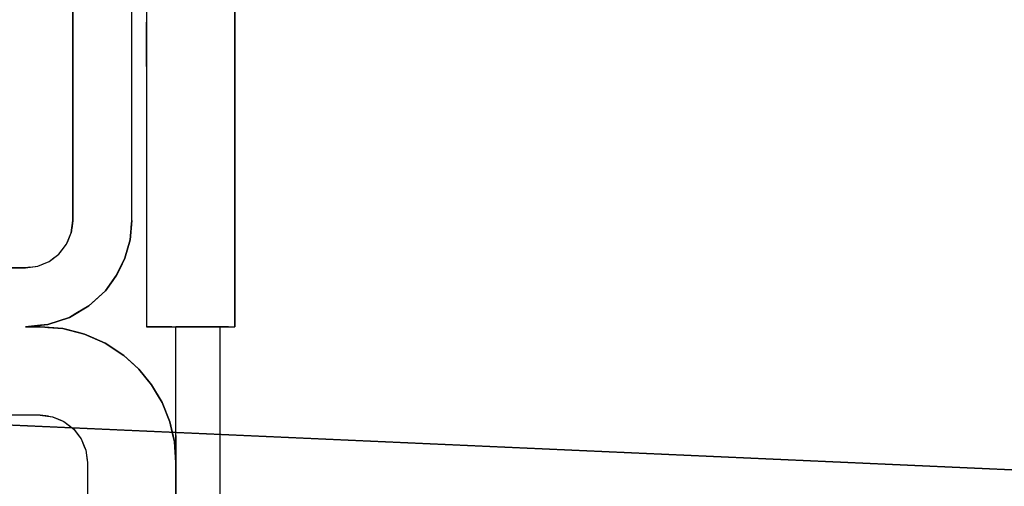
# Model space of a CAD drawing. Extents: x -805 to 3526, y -961 to 1039.
# Tile 339 of 475: x 1259.9327 to 1259.9661, y 36.5614 to 36.5772. Entities that reach past the tile are written whole.
import ezdxf
from ezdxf import colors
from ezdxf.entities.mleader import LeaderData, LeaderLine
from ezdxf.math import Vec2, Vec3

# ---------------------------------------------------------------- set-up
doc = ezdxf.new("R2010")
doc.units = 0
doc.linetypes.add('AUSGEZOGEN', pattern=[2, 1, 1])
doc.layers.get('0').update_dxf_attribs({"color": 251})
doc.layers.add('TTK-B-Bestand', color=252, linetype='Continuous', lineweight=35)
doc.layers.add('TTK-P-Treppe unten', color=12, linetype='Continuous', lineweight=25)
for name, color, linetype in [('TTK-P-Abbruch', 40, 'Continuous'), ('TTK-P-Aufzug', 251, 'Continuous'), ('TTK-P-Bahnsteig', 12, 'Continuous'), ('TTK-P-TEXT', 12, 'AUSGEZOGEN'), ('TTK-P-Verm', 251, 'Continuous')]:
    doc.layers.add(name, color=color, linetype=linetype)
doc.styles.add('AKG DIN 6776', font='AKG_DIN67.TTF')
doc.dimstyles.new('TTK', dxfattribs={"dimtxt": 2.5, "dimasz": 2.5, "dimexe": 3.5, "dimexo": 0.1, "dimgap": 1, "dimtad": 1, "dimzin": 0, "dimtxsty": 'AKG DIN 6776', "dimblk": 'OBLIQUE', "dimcen": -0.09, "dimdle": 3, "dimclrd": 256, "dimclre": 256, "dimclrt": 256, "dimadec": 3, "dimazin": 0, "dimtfac": 1, "dimtofl": 0, "dimtmove": 0, "dimatfit": 3, "dimldrblk": 'OBLIQUE', "dimfxl": 7, "dimfxlon": 1, "dimtolj": 1, "dimtzin": 0, "dimlwd": -1, "dimlwe": -1, "dimarcsym": 0})
doc.dimstyles.new('TTK$6', dxfattribs={"dimtxt": 2.5, "dimasz": 2.5, "dimexe": 3.5, "dimexo": 0.1, "dimgap": 1, "dimtad": 1, "dimzin": 0, "dimtxsty": 'AKG DIN 6776', "dimblk": 'OBLIQUE', "dimcen": -0.09, "dimdle": 3, "dimse1": 1, "dimse2": 1, "dimclrd": 256, "dimclre": 256, "dimclrt": 256, "dimadec": 3, "dimazin": 0, "dimtfac": 1, "dimtofl": 0, "dimtmove": 0, "dimatfit": 3, "dimldrblk": 'OBLIQUE', "dimfxl": 7, "dimfxlon": 1, "dimtolj": 1, "dimtzin": 0, "dimlwd": -1, "dimlwe": -1, "dimarcsym": 0})

# ---------------------------------------------------------------- blocks, each defined once
blk = doc.blocks.new('_None')
blk = doc.blocks.new('*D549')
at = {"layer": 'DEFPOINTS', "color": 0}
for p in [(1594.653013, 36.73973), (1594.306234, 36.575236), (8.223304, 0)]:
    blk.add_point(p, dxfattribs=at)
at = {"layer": 'TTK-B-Bestand', "insert": (1594.109263, 36.98348), "char_height": 0.25, "attachment_point": 5, "style": 'AKG DIN 6776'}
blk.add_mtext('\\A1;36,588', dxfattribs=at)
blk = doc.blocks.new('_OBLIQUE')
at = {"color": 0, "linetype": 'ByBlock'}
blk.add_line((-0.5, -0.5), (0.5, 0.5), dxfattribs=at)
blk = doc.blocks.new('*D548')
at = {"layer": 'DEFPOINTS', "color": 0}
for p in [(1585.536598, 36.770612), (1585.045877, 36.613991), (-0.868111, 0.030883)]:
    blk.add_point(p, dxfattribs=at)
at = {"layer": 'TTK-B-Bestand', "insert": (1585.017848, 37.014362), "char_height": 0.25, "attachment_point": 5, "style": 'AKG DIN 6776'}
blk.add_mtext('\\A1;36,621', dxfattribs=at)
blk = doc.blocks.new('*D645')
at = {"layer": 'DEFPOINTS', "color": 0}
for p in [(1259.798085, 39.345554), (1259.498085, 36.033104), (1259.798085, 36.033104)]:
    blk.add_point(p, dxfattribs=at)
at = {"layer": 'TTK-P-Verm'}
for p, q in [((1259.498085, 38.645554), (1259.498085, 39.695554)), ((1259.798085, 38.645554), (1259.798085, 39.695554)), ((1259.198085, 39.345554), (1260.098085, 39.345554))]:
    blk.add_line(p, q, dxfattribs=at)
at = {"layer": 'TTK-P-Verm', "xscale": 0.25, "yscale": 0.25, "zscale": 0.25, "rotation": 180}
blk.add_blockref('_OBLIQUE', (1259.498085, 39.345554), dxfattribs=at)
at = {"layer": 'TTK-P-Verm', "xscale": 0.25, "yscale": 0.25, "zscale": 0.25}
blk.add_blockref('_OBLIQUE', (1259.798085, 39.345554), dxfattribs=at)
at = {"layer": 'TTK-P-Verm', "insert": (1259.648085, 39.58688), "char_height": 0.25, "attachment_point": 5, "style": 'AKG DIN 6776', "bg_fill": 3, "box_fill_scale": 1.1, "bg_fill_color": 256, "bg_fill_true_color": 13158600, "bg_fill_transparency": 0}
blk.add_mtext('\\A1;30', dxfattribs=at)
blk = doc.blocks.new('*D644')
at = {"layer": 'DEFPOINTS', "color": 0}
for p in [(1262.498085, 39.345554), (1259.798085, 39.284277), (1262.498085, 35.726621)]:
    blk.add_point(p, dxfattribs=at)
at = {"layer": 'TTK-P-Treppe unten'}
for p, q in [((1259.798085, 39.294277), (1259.798085, 39.695554)), ((1262.498085, 38.645554), (1262.498085, 39.695554)), ((1259.498085, 39.345554), (1262.798085, 39.345554))]:
    blk.add_line(p, q, dxfattribs=at)
at = {"layer": 'TTK-P-Treppe unten', "xscale": 0.25, "yscale": 0.25, "zscale": 0.25, "rotation": 180}
blk.add_blockref('_OBLIQUE', (1259.798085, 39.345554), dxfattribs=at)
at = {"layer": 'TTK-P-Treppe unten', "xscale": 0.25, "yscale": 0.25, "zscale": 0.25}
blk.add_blockref('_OBLIQUE', (1262.498085, 39.345554), dxfattribs=at)
at = {"layer": 'TTK-P-Treppe unten', "insert": (1261.148085, 39.589434), "char_height": 0.25, "attachment_point": 5, "style": 'AKG DIN 6776', "bg_fill": 3, "box_fill_scale": 1.1, "bg_fill_color": 256, "bg_fill_true_color": 13158600, "bg_fill_transparency": 0}
blk.add_mtext('\\A1;2,70', dxfattribs=at)
blk = doc.blocks.new('*D536')
at = {"layer": 'DEFPOINTS', "color": 0}
for p in [(1593.426387, 36.652234), (1593.909511, 36.652234), (733.065924, 0.107127)]:
    blk.add_point(p, dxfattribs=at)
at = {"layer": 'TTK-P-TEXT', "insert": (1594.453782, 36.895984), "char_height": 0.25, "attachment_point": 5, "style": 'AKG DIN 6776'}
blk.add_mtext('\\A1;36,589', dxfattribs=at)
blk = doc.blocks.new('STS26_1000_2100 - STS26_1000_2100-V1-41')
for p, q in [((1155.623, 4955.4), (1155.623, 4932)), ((1155.623, 4955.4), (1155.623, 4932)), ((1156.123, 4935.6), (1156.123, 4953.5)), ((1156.123, 4935.6), (1156.123, 4953.5)), ((1158.123, 4945.306), (1158.123, 4935.6)), ((1158.123, 4935.6), (1158.123, 4945.306)), ((1155.623, 4944.439), (1155.623, 4942.331)), ((1152.623, 4932), (1152.623, 4943.776)), ((1152.623, 4943.776), (1152.623, 4932)), ((1156.123, 4941.987), (1156.123, 4943.07)), ((1158.123, 4943.07), (1158.123, 4941.987)), ((1152.623, 4940.9), (1152.623, 4942.717)), ((1155.623, 4940.833), (1155.623, 4942.331)), ((1156.123, 4935.6), (1156.123, 4941.987)), ((1158.123, 4941.987), (1158.123, 4935.6)), ((1152.623, 4939.61), (1152.623, 4940.9)), ((1155.623, 4940.833), (1155.623, 4932)), ((1152.623, 4932), (1152.623, 4939.61)), ((1156.123, 4935.6), (1156.181, 4934.955)), ((1156.142, 4935.381), (1156.123, 4935.6)), ((1156.181, 4934.955), (1156.123, 4935.6)), ((1158.123, 4935.6), (1158.159, 4935.327)), ((1158.123, 4935.6), (1158.177, 4935.186)), ((1158.177, 4935.186), (1158.123, 4935.6)), ((1156.142, 4935.381), (1156.181, 4934.955)), ((1158.177, 4935.186), (1158.159, 4935.327)), ((1158.337, 4934.8), (1158.177, 4935.186)), ((1158.283, 4934.931), (1158.177, 4935.186)), ((1158.337, 4934.8), (1158.177, 4935.186)), ((1156.181, 4934.955), (1156.354, 4934.331)), ((1156.181, 4934.955), (1156.295, 4934.543)), ((1156.354, 4934.331), (1156.181, 4934.955)), ((1158.337, 4934.8), (1158.283, 4934.931)), ((1156.295, 4934.543), (1156.354, 4934.331)), ((1158.591, 4934.469), (1158.337, 4934.8)), ((1158.505, 4934.581), (1158.337, 4934.8)), ((1158.591, 4934.469), (1158.337, 4934.8)), ((1158.591, 4934.469), (1158.505, 4934.581)), ((1156.354, 4934.331), (1156.636, 4933.748)), ((1156.354, 4934.331), (1156.54, 4933.946)), ((1156.636, 4933.748), (1156.354, 4934.331)), ((1158.923, 4934.214), (1158.591, 4934.469)), ((1158.81, 4934.301), (1158.591, 4934.469)), ((1158.923, 4934.214), (1158.591, 4934.469)), ((1158.923, 4934.214), (1158.81, 4934.301)), ((1159.309, 4934.055), (1158.923, 4934.214)), ((1159.177, 4934.109), (1158.923, 4934.214)), ((1159.309, 4934.055), (1158.923, 4934.214)), ((1156.54, 4933.946), (1156.636, 4933.748)), ((1159.309, 4934.055), (1159.177, 4934.109)), ((1159.723, 4934), (1159.309, 4934.055)), ((1159.582, 4934.019), (1159.309, 4934.055)), ((1159.723, 4934), (1159.309, 4934.055)), ((1159.582, 4934.019), (1159.723, 4934)), ((1159.723, 4934), (1196.123, 4934)), ((1159.723, 4934), (1186.155, 4934)), ((1196.123, 4934), (1159.723, 4934)), ((1156.636, 4933.748), (1157.017, 4933.225)), ((1156.636, 4933.748), (1156.765, 4933.57)), ((1157.017, 4933.225), (1156.636, 4933.748)), ((1156.765, 4933.57), (1157.017, 4933.225)), ((1157.017, 4933.225), (1157.579, 4932.707)), ((1157.017, 4933.225), (1157.388, 4932.883)), ((1157.579, 4932.707), (1157.017, 4933.225)), ((1157.388, 4932.883), (1157.579, 4932.707)), ((1157.579, 4932.707), (1158.238, 4932.32)), ((1157.579, 4932.707), (1158.014, 4932.452)), ((1158.238, 4932.32), (1157.579, 4932.707)), ((1158.014, 4932.452), (1158.238, 4932.32)), ((1158.238, 4932.32), (1158.963, 4932.081)), ((1158.238, 4932.32), (1158.717, 4932.162)), ((1158.963, 4932.081), (1158.238, 4932.32)), ((1158.717, 4932.162), (1158.963, 4932.081)), ((1153.123, 4932), (1152.623, 4932)), ((1152.844, 4932), (1152.623, 4932)), ((1153.123, 4932), (1152.623, 4932)), ((1152.844, 4932), (1153.123, 4932)), ((1153.123, 4924.601), (1153.123, 4932)), ((1153.123, 4932), (1154.623, 4932)), ((1153.123, 4924.601), (1153.123, 4932)), ((1153.123, 4929.17), (1153.123, 4932)), ((1154.623, 4932), (1153.123, 4932)), ((1154.623, 4927.4), (1154.623, 4932)), ((1154.623, 4928.313), (1154.623, 4932)), ((1154.623, 4927.4), (1154.623, 4932)), ((1154.76, 4932), (1154.623, 4932)), ((1155.623, 4932), (1154.623, 4932)), ((1155.623, 4932), (1154.623, 4932)), ((1154.76, 4932), (1155.623, 4932)), ((1157.723, 4931.749), (1158.462, 4931.937)), ((1158.462, 4931.937), (1157.723, 4931.749)), ((1157.723, 4931.749), (1157.974, 4931.813)), ((1157.974, 4931.813), (1158.462, 4931.937)), ((1158.462, 4931.937), (1159.223, 4932)), ((1159.223, 4932), (1158.462, 4931.937)), ((1158.964, 4931.979), (1158.462, 4931.937)), ((1158.963, 4932.081), (1159.723, 4932)), ((1158.963, 4932.081), (1159.221, 4932.053)), ((1159.723, 4932), (1158.963, 4932.081)), ((1158.964, 4931.979), (1159.223, 4932)), ((1159.221, 4932.053), (1159.723, 4932)), ((1159.223, 4932), (1159.723, 4932)), ((1159.223, 4932), (1159.553, 4932)), ((1159.723, 4932), (1159.223, 4932)), ((1159.553, 4932), (1159.723, 4932)), ((1157.025, 4931.441), (1157.723, 4931.749)), ((1157.723, 4931.749), (1157.025, 4931.441)), ((1157.025, 4931.441), (1157.486, 4931.644)), ((1157.486, 4931.644), (1157.723, 4931.749)), ((1156.388, 4931.023), (1157.025, 4931.441)), ((1157.025, 4931.441), (1156.388, 4931.023)), ((1156.388, 4931.023), (1156.604, 4931.165)), ((1156.604, 4931.165), (1157.025, 4931.441)), ((1155.881, 4930.561), (1156.388, 4931.023)), ((1156.388, 4931.023), (1155.881, 4930.561)), ((1156.053, 4930.718), (1156.388, 4931.023)), ((1155.449, 4930.03), (1155.881, 4930.561)), ((1155.881, 4930.561), (1155.449, 4930.03)), ((1155.734, 4930.381), (1155.881, 4930.561)), ((1155.881, 4930.561), (1156.053, 4930.718)), ((1155.734, 4930.381), (1155.449, 4930.03)), ((1155.094, 4929.428), (1155.449, 4930.03)), ((1155.449, 4930.03), (1155.094, 4929.428)), ((1155.214, 4929.632), (1155.449, 4930.03)), ((1155.094, 4929.428), (1155.214, 4929.632)), ((1153.123, 4925.774), (1153.123, 4929.17)), ((1154.834, 4928.778), (1155.094, 4929.428)), ((1155.094, 4929.428), (1154.834, 4928.778)), ((1154.834, 4928.778), (1155.005, 4929.207)), ((1155.005, 4929.207), (1155.094, 4929.428)), ((1158.809, 4928.945), (1158.423, 4928.786)), ((1158.809, 4928.945), (1158.423, 4928.786)), ((1158.554, 4928.84), (1158.423, 4928.786)), ((1158.809, 4928.945), (1158.554, 4928.84)), ((1159.223, 4929), (1158.809, 4928.945)), ((1159.223, 4929), (1158.809, 4928.945)), ((1158.949, 4928.964), (1158.809, 4928.945)), ((1158.949, 4928.964), (1159.223, 4929)), ((1159.223, 4929), (1169.623, 4929)), ((1159.223, 4929), (1166.45, 4929)), ((1159.223, 4929), (1256.623, 4929)), ((1154.676, 4928.097), (1154.834, 4928.778)), ((1154.834, 4928.778), (1154.676, 4928.097)), ((1154.73, 4928.329), (1154.834, 4928.778)), ((1158.091, 4928.531), (1157.837, 4928.2)), ((1158.091, 4928.531), (1157.837, 4928.2)), ((1158.091, 4928.531), (1157.923, 4928.313)), ((1158.423, 4928.786), (1158.091, 4928.531)), ((1158.423, 4928.786), (1158.091, 4928.531)), ((1158.204, 4928.618), (1158.091, 4928.531)), ((1158.423, 4928.786), (1158.204, 4928.618)), ((1154.623, 4928.313), (1154.623, 4927.4)), ((1154.676, 4928.097), (1154.73, 4928.329)), ((1157.837, 4928.2), (1157.677, 4927.814)), ((1157.837, 4928.2), (1157.677, 4927.814)), ((1157.837, 4928.2), (1157.731, 4927.945)), ((1157.923, 4928.313), (1157.837, 4928.2)), ((1154.623, 4927.4), (1154.676, 4928.097)), ((1154.676, 4928.097), (1154.623, 4927.4)), ((1154.652, 4927.788), (1154.676, 4928.097)), ((1157.677, 4927.814), (1157.623, 4927.4)), ((1157.677, 4927.814), (1157.623, 4927.4)), ((1157.677, 4927.814), (1157.641, 4927.541)), ((1157.731, 4927.945), (1157.677, 4927.814)), ((1154.652, 4927.788), (1154.623, 4927.4)), ((1157.641, 4927.541), (1157.623, 4927.4)), ((1154.623, 4902), (1154.623, 4927.4)), ((1154.623, 4927.4), (1154.623, 4902)), ((1157.623, 4927.4), (1157.623, 4923.051)), ((1157.623, 4927.4), (1157.623, 4921)), ((1157.623, 4927.4), (1157.623, 4921))]:
    blk.add_line(p, q)

msp = doc.modelspace()

# ---------------------------------------------------------------- linework, layer by layer
at = {"layer": 'TTK-P-Abbruch', "color": 251}
for p, q in [((1260.146514, 36.553939), (1259.926414, 36.563766)), ((1259.926414, 36.563766), (1260.146513, 36.553939))]:
    msp.add_line(p, q, dxfattribs=at)

# ---------------------------------------------------------------- block references
at = {"layer": 'TTK-P-Aufzug', "color": 251, "xscale": -0.001, "yscale": 0.001, "zscale": 0.001}
msp.add_blockref('STS26_1000_2100 - STS26_1000_2100-V1-41', (1261.092639, 31.634829), dxfattribs=at)

# ---------------------------------------------------------------- dimensions: what is measured, and where the dimension line sits
at = {"layer": 'TTK-B-Bestand', "color": 251}
for feature_location, offset, origin, text, picture, middle in [((1585.045877, 36.613991), (0.44608, 0.157557), (-0.868111, 0.030883), '36,621', '*D548', (1585.017848, 37.014362)), ((1594.306234, 36.575236), (0.294656, 0.165578), (8.223304, 0), '36,588', '*D549', (1594.109263, 36.98348))]:
    dim = msp.add_ordinate_dim(feature_location=feature_location, offset=offset, dtype=0, origin=origin, text=text, dimstyle='TTK$6', override={"dimscale": 0, "dimdec": 3, "dimtmove": 1, "dimfxlon": 0}, dxfattribs=at)
    dim.commit()
    dim.dimension.update_dxf_attribs({"geometry": picture, "text_midpoint": middle})

# ---------------------------------------------------------------- leaders
at = {"layer": 'TTK-P-TEXT', "color": 251}
ml = msp.add_multileader_mtext('Standard', dxfattribs=at)
ml.set_content('\\A1;Bodenaustausch\\PFSS-Material nach ZTV SoB-StB20\\Pder Körnung 0/32 bis 0/45', color=256, style='AKG DIN 6776')
ml.set_leader_properties(color=162)
ml.set_arrow_properties(name='NONE')
ml.build(insert=Vec2(0, 0))
ml.multileader.update_dxf_attribs({"dogleg_length": 3, "arrow_head_size": 0.3, "scale": 0.1})
ctx = ml.context
ctx.base_point, ctx.scale, ctx.char_height, ctx.arrow_head_size, ctx.landing_gap_size, ctx.plane_origin = Vec3(1257.310952, 38.946486), 0.1, 0.25, 0.3, 0.1, Vec3(1256.016598, 38.385463)
notes = []
notes.append((ctx, [(0, (1, 1, 0), (1257.010952, 38.982115), (1, 0), 0.3, [(0, [(1256.016598, 38.385463)], 0, [])])]))
ctx.mtext.insert, ctx.mtext.flow_direction = Vec3(1257.410952, 39.107115), 5
for ctx, leaders in notes:
    for number, flags, end, landing, length, lines in leaders:
        leader = LeaderData()
        leader.index, (leader.has_last_leader_line, leader.has_dogleg_vector, leader.attachment_direction) = number, flags
        leader.last_leader_point, leader.dogleg_vector, leader.dogleg_length = Vec3(end), Vec3(landing), length
        for number, points, colour, breaks in lines:
            line = LeaderLine()
            line.index, line.vertices, line.color, line.breaks = number, Vec3.list(points), colors.encode_raw_color(colour), breaks
            leader.lines.append(line)
        ctx.leaders.append(leader)

# ---------------------------------------------------------------- next in the draw order: dimensions: what is measured, and where the dimension line sits
at = {"layer": 'TTK-P-Verm', "color": 251}
dim = msp.add_linear_dim(base=(1259.798085, 39.345554), p1=(1259.498085, 36.033104), p2=(1259.798085, 36.033104), dimstyle='TTK', override={"dimscale": 0, "dimdec": 0, "dimlfac": 100, "dimtmove": 2, "dimtfill": 1}, dxfattribs=at)
dim.commit()
dim.dimension.update_dxf_attribs({"geometry": '*D645', "text_midpoint": (1259.648085, 39.58688), "dimtype": 160})

# ---------------------------------------------------------------- next in the draw order: dimensions: what is measured, and where the dimension line sits
at = {"layer": 'TTK-P-Treppe unten', "color": 251}
dim = msp.add_linear_dim(base=(1262.498085, 39.345554), p1=(1259.798085, 39.284277), p2=(1262.498085, 35.726621), dimstyle='TTK', override={"dimscale": 0, "dimtmove": 0, "dimtfill": 1}, dxfattribs=at)
dim.commit()
dim.dimension.update_dxf_attribs({"geometry": '*D644', "text_midpoint": (1261.148085, 39.345554), "dimtype": 160})

# ---------------------------------------------------------------- next in the draw order: linework, layer by layer
at = {"layer": 'TTK-P-Bahnsteig', "color": 251}
msp.add_circle((473.785115, 39.132246), 1000, dxfattribs=at)

# ---------------------------------------------------------------- next in the draw order: dimensions: what is measured, and where the dimension line sits
at = {"layer": 'TTK-P-TEXT', "color": 251}
dim = msp.add_ordinate_dim(feature_location=(1593.426387, 36.652234), offset=(0.483124, 0), dtype=0, origin=(733.065924, 0.107127), text='36,589', dimstyle='TTK$6', override={"dimscale": 0, "dimfxlon": 0}, dxfattribs=at)
dim.commit()
dim.dimension.update_dxf_attribs({"geometry": '*D536', "text_midpoint": (1594.453782, 36.895984)})

doc.saveas('drawing.dxf')
